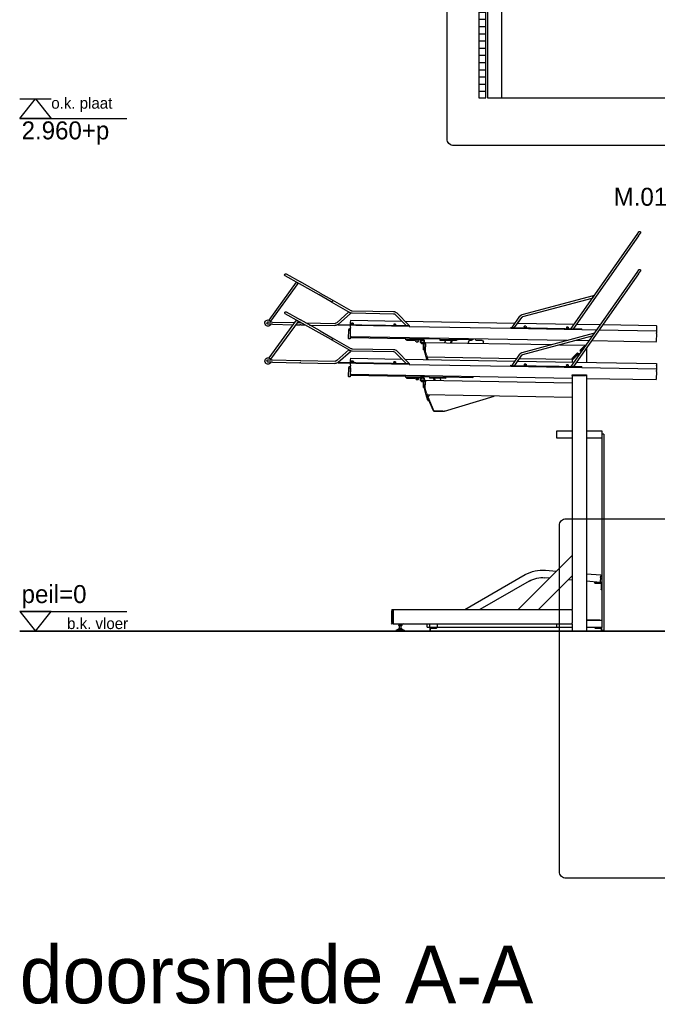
# Model space of a CAD drawing. Header units: millimetres. Extents: x -297000 to 504135, y -166520 to 252050.
# Tile 288 of 416: x 8325 to 11869, y -17676 to -12200. Entities that reach past the tile are written whole.
import ezdxf

# ---------------------------------------------------------------- set-up
doc = ezdxf.new("R2010")
doc.units = ezdxf.units.MM
doc.header["$MEASUREMENT"] = 0
doc.layers.get('Defpoints').update_dxf_attribs({"color": 6})
for name, color, linetype in [('010_T0050_T', 4, 'Continuous'), ('010_T0100_T', 4, 'Continuous'), ('010_T0200_T', 4, 'Continuous'), ('080_SYMB_DETAIL', 4, 'Continuous'), ('340_BALUS_E', 8, 'Continuous'), ('340_BALUS_G', 2, 'Continuous'), ('890_FURNI_G', 8, 'Continuous')]:
    doc.layers.add(name, color=color, linetype=linetype)
doc.styles.add('VMX 2 MEDIUM 100', font='unvr55w.TTF', dxfattribs={"height": 200})
doc.styles.add('VMX 2 MEDIUM 50', font='unvr55w.TTF', dxfattribs={"height": 100})
doc.styles.add('VMX 3 BIG 200', font='unvr55w.TTF', dxfattribs={"height": 800})

# ---------------------------------------------------------------- blocks, each defined once
blk = doc.blocks.new('FIETSPARKEER_zij')
at = {"layer": '890_FURNI_G'}
for p, q in [((-289.1, 2197.7), (-299.7, 2212.8)), ((-289.9, 2219.7), (-279.3, 2204.6)), ((-289.1, 2197.7), (71.6, 1682.5)), ((-279.3, 2204.6), (86.1, 1682.8)), ((-289.2, 1987), (-299.8, 2002.1)), ((-290, 2009), (-279.4, 1993.9)), ((-289.2, 1987), (71.5, 1471.8)), ((-279.4, 1993.9), (86, 1472.1)), ((1668.6, 1986.2), (1589.2, 1941.3)), ((1595.1, 1930.8), (1674.5, 1975.8)), ((1480.1, 1879.6), (1589.2, 1941.3)), ((1486, 1869.2), (1595.1, 1930.8)), ((1603.3, 1932.9), (1613, 1940)), ((1603.3, 1932.9), (1755.4, 1722.6)), ((1613, 1940), (1765.1, 1729.6)), ((-40.7, 1864.3), (-40.6, 1864.3)), ((-39.8, 1866.5), (-40, 1866.5)), ((356.8, 1760.3), (-39.8, 1866.5)), ((1480.1, 1879.6), (1413.9, 1842.1)), ((1419.8, 1831.7), (1486, 1869.2)), ((262.3, 1773.1), (-32, 1851.9)), ((353.7, 1748.7), (-31.8, 1851.9)), ((1413.9, 1842.1), (1308.9, 1782.7)), ((1419.8, 1831.7), (1314.8, 1772.3)), ((268.1, 1771.5), (268.1, 1771.5)), ((353.4, 1748.7), (290.9, 1765.4)), ((1054, 1769), (986, 1698.5)), ((1062.7, 1760.6), (1002.9, 1698.8)), ((1302.2, 1780.9), (1072.3, 1776.9)), ((1302.4, 1768.9), (1072.5, 1764.9)), ((1312, 1765.5), (1320, 1774.5)), ((1380.1, 1705.6), (1312, 1765.5)), ((1388.1, 1714.6), (1320, 1774.5)), ((1668.5, 1775.6), (1589.1, 1730.6)), ((1595, 1720.2), (1674.4, 1765.1)), ((-91.1, 1704), (-389.3, 1698.8)), ((-389.2, 1698.3), (-389.3, 1698.8)), ((-389.2, 1698.3), (-389.1, 1687.1)), ((54.8, 1706.6), (-76.6, 1704.3)), ((382.3, 1712.3), (69.2, 1706.8)), ((382, 1712.3), (359.6, 1744.3)), ((399.1, 1688.2), (359.8, 1744.3)), ((413.6, 1688.5), (369.7, 1751.2)), ((1009.9, 1723.2), (396.7, 1712.5)), ((1380.9, 1705.4), (986, 1698.5)), ((986, 1693.5), (1381, 1700.4)), ((986, 1698.5), (986, 1693.5)), ((1310.5, 1728.5), (1026.8, 1723.5)), ((1059.9, 1701.4), (1071.9, 1701.6)), ((1059.9, 1699.8), (1059.9, 1701.4)), ((1060.8, 1706.8), (1060.9, 1701.4)), ((1061.4, 1707.4), (1070.2, 1707.5)), ((1070.8, 1707), (1070.9, 1701.6)), ((1071.9, 1700), (1071.9, 1701.6)), ((1294.9, 1705.5), (1306.9, 1705.7)), ((1294.9, 1703.9), (1294.9, 1705.5)), ((1295.8, 1710.9), (1295.9, 1705.5)), ((1296.4, 1711.5), (1305.2, 1711.6)), ((1305.8, 1711.1), (1305.9, 1705.7)), ((1306.9, 1704.1), (1306.9, 1705.7)), ((1310.5, 1728.5), (1310.5, 1728)), ((1310.7, 1716.8), (1310.5, 1728)), ((1310.7, 1716.8), (1310.7, 1716.3)), ((1310.9, 1704.1), (1310.7, 1716.3)), ((1311, 1699.1), (1311, 1698.6)), ((1311.2, 1689.7), (1311, 1698.6)), ((1381, 1700.4), (1380.9, 1705.4)), ((1560.6, 1714.5), (1397.6, 1711.1)), ((1538.6, 1702), (1397.8, 1699.1)), ((1480, 1668.9), (1589.1, 1730.6)), ((1485.9, 1658.5), (1595, 1720.2)), ((1587.5, 1703), (1563.9, 1702.6)), ((1587.3, 1715), (1585.9, 1715)), ((1592.2, 1715.1), (1587.3, 1715)), ((1587.5, 1703), (1592.4, 1703.1)), ((1608.1, 1715.5), (1592.2, 1715.1)), ((1616.6, 1703.6), (1592.4, 1703.1)), ((1603.2, 1722.2), (1612.9, 1729.3)), ((1603.2, 1722.2), (1755.3, 1511.9)), ((1612.9, 1729.3), (1765, 1518.9)), ((1744.9, 1718.3), (1622.7, 1715.8)), ((1745.1, 1706.3), (1631.2, 1703.9)), ((1769.7, 1718.8), (1744.9, 1718.3)), ((1745.1, 1706.3), (1770, 1706.8)), ((1754.8, 1719.2), (1756.1, 1718.5)), ((1758.4, 1718.6), (1755, 1719.8)), ((1758.2, 1718.6), (1758.3, 1718.6)), ((1768.4, 1719.1), (1767.9, 1718.7)), ((-389, 1686.6), (-389.1, 1687.1)), ((-389, 1686.6), (-388.8, 1671)), ((-388.8, 1671), (-388.7, 1669.5)), ((-70.8, 1675), (-388.7, 1669.5)), ((-388.7, 1669), (-388.7, 1669.5)), ((-388.7, 1669), (-388.6, 1660)), ((-388.6, 1660), (-388.6, 1659)), ((-388.5, 1655), (-388.6, 1659)), ((-388.5, 1655), (-387.7, 1611)), ((26.2, 1676.7), (-56.3, 1675.3)), ((-40.8, 1653.6), (-40.7, 1653.6)), ((-39.9, 1655.8), (-40.1, 1655.8)), ((356.7, 1549.6), (-39.9, 1655.8)), ((406.3, 1688.4), (26.1, 1681.7)), ((26.2, 1676.7), (26.1, 1681.7)), ((421.1, 1683.6), (26.2, 1676.7)), ((112.1, 1684.8), (100.1, 1684.6)), ((100.1, 1684.6), (100.1, 1683)), ((101, 1690), (101.1, 1684.6)), ((101.6, 1690.6), (110.4, 1690.8)), ((111, 1690.2), (111.1, 1684.8)), ((112.1, 1684.8), (112.1, 1683.2)), ((347, 1688.9), (335, 1688.7)), ((335, 1688.7), (335.1, 1687.1)), ((335.9, 1694.1), (336, 1688.7)), ((336.5, 1694.7), (345.3, 1694.9)), ((345.9, 1694.3), (346, 1688.9)), ((347, 1688.9), (347.1, 1687.3)), ((406.4, 1688.4), (406.3, 1688.4)), ((421, 1688.6), (406.4, 1688.4)), ((421.1, 1683.6), (421, 1688.6)), ((986, 1693.5), (421.1, 1683.6)), ((1311, 1696.1), (1311.4, 1696.1)), ((1311.5, 1692.2), (1311.1, 1692.1)), ((1311.2, 1688.7), (1311.2, 1689.7)), ((1311.2, 1688.7), (1311.2, 1684.7)), ((1312, 1640.7), (1311.2, 1684.7)), ((1313, 1696.2), (1311.4, 1696.1)), ((1311.5, 1692.2), (1313.1, 1692.2)), ((1312.4, 1674.2), (1314.4, 1674.3)), ((1312.4, 1674.2), (1313.2, 1626.2)), ((1313, 1696.2), (1313.1, 1692.2)), ((1319.4, 1674.3), (1314.4, 1674.3)), ((1319.4, 1674.3), (1321.4, 1674.4)), ((1322.2, 1626.4), (1321.4, 1674.4)), ((1480, 1668.9), (1413.8, 1631.4)), ((1419.7, 1621), (1485.9, 1658.5)), ((-387.7, 1607), (-27.5, 1613.3)), ((-387.7, 1607), (-387.7, 1611)), ((353.3, 1538), (-32.1, 1641.3)), ((353.6, 1538), (-31.9, 1641.3)), ((-13.1, 1613.6), (66, 1615)), ((149.4, 1592.6), (7.9, 1590.1)), ((7.9, 1590.1), (7.9, 1586.3)), ((109.8, 1615.7), (1312.1, 1636.7)), ((895.1, 1605.6), (193.2, 1593.4)), ((573.1, 1603.5), (573, 1609.6)), ((579, 1615.7), (609.4, 1616.1)), ((614.1, 1618.5), (618.9, 1624.6)), ((632.2, 1624.8), (632.3, 1620.5)), ((632.3, 1619.5), (722.3, 1621.1)), ((632.3, 1619.5), (632.3, 1620.5)), ((640.5, 1616.5), (650.2, 1616.6)), ((656.3, 1610.6), (656.4, 1604.5)), ((812.3, 1622.7), (722.3, 1621.1)), ((722.4, 1615.1), (722.3, 1621.1)), ((722.4, 1615.1), (812.4, 1616.7)), ((751.1, 1615.6), (745.6, 1613.2)), ((750.1, 1603.1), (745.6, 1613.2)), ((751.1, 1615.6), (756.6, 1603.2)), ((783.7, 1616.2), (789.2, 1603.8)), ((812.3, 1622.7), (923.2, 1624.6)), ((812.4, 1616.7), (812.3, 1622.7)), ((895.1, 1603.6), (895.1, 1605.6)), ((895.1, 1603.6), (899.1, 1603.7)), ((895.1, 1603.6), (895.1, 1602.9)), ((895.2, 1597.6), (895.1, 1602.9)), ((895.2, 1597.6), (895.8, 1560.6)), ((899.2, 1599.7), (899.1, 1603.7)), ((899.2, 1599.7), (902.6, 1603.3)), ((899.2, 1599.7), (905.2, 1599.8)), ((905.2, 1599.8), (899.2, 1599.7)), ((899.2, 1599.7), (899.8, 1564.7)), ((905.8, 1564.8), (905.2, 1599.8)), ((905.2, 1596.8), (905.2, 1599.8)), ((907.7, 1599.4), (905.2, 1596.8)), ((905.7, 1612.8), (905.6, 1612.8)), ((905.8, 1608.8), (905.7, 1608.8)), ((919.3, 1613), (919.1, 1613)), ((919.3, 1609), (919.2, 1609)), ((919.8, 1621.1), (923.2, 1624.6)), ((1003.2, 1626), (923.2, 1624.6)), ((923.2, 1624.6), (923.3, 1618.6)), ((923.2, 1624.6), (923.3, 1618.6)), ((923.3, 1618.6), (926.3, 1618.7)), ((923.3, 1618.6), (926.3, 1618.7)), ((926.3, 1618.7), (923.9, 1616.1)), ((926.3, 1618.7), (1003.3, 1620)), ((932.9, 1617.2), (932.8, 1618.8)), ((932.9, 1617.2), (948.9, 1617.5)), ((934.5, 1610), (934.4, 1617.2)), ((946.7, 1609.4), (935.3, 1609.2)), ((947.5, 1610.2), (947.4, 1617.4)), ((948.9, 1617.5), (948.8, 1619.1)), ((953.9, 1617.2), (951.8, 1619.1)), ((953.8, 1619.2), (953.9, 1615.2)), ((953.8, 1619.2), (953.9, 1617.2)), ((953.9, 1615.2), (997.9, 1615.9)), ((997.9, 1615.9), (997.8, 1619.9)), ((997.9, 1617.9), (997.8, 1619.9)), ((999.8, 1620), (997.9, 1617.9)), ((1003.2, 1626), (1312.2, 1631.4)), ((1003.3, 1620), (1003.2, 1626)), ((1413.8, 1631.4), (1308.8, 1572)), ((1312, 1640.7), (1312.1, 1636.7)), ((1312.2, 1632.4), (1312.1, 1636.7)), ((1312.2, 1632.4), (1312.2, 1631.4)), ((1419.7, 1621), (1314.7, 1561.6)), ((1315.3, 1624.3), (1320.3, 1624.4)), ((0, 1574), (0, 1494.9)), ((7.9, 1586.1), (6.2, 1586.1)), ((8, 1583.5), (7.9, 1586.3)), ((32.9, 1557.7), (10.8, 1579.4)), ((11.2, 1579), (32.7, 1557.8)), ((13.7, 1582.2), (36.3, 1560)), ((30.5, 1554.4), (23.8, 1561)), ((72, 1513.6), (43.8, 1541.2)), ((72.1, 1519.2), (47.2, 1543.7)), ((47.2, 1543.5), (72, 1519.2)), ((49.4, 1547.2), (77.7, 1519.3)), ((381.9, 1501.6), (359.5, 1533.6)), ((399, 1477.5), (359.7, 1533.6)), ((413.5, 1477.8), (369.6, 1540.5)), ((888.6, 1533.5), (887.2, 1528.2)), ((888.6, 1533.5), (895.8, 1560.6)), ((890.5, 1525.3), (899.6, 1559.3)), ((899.8, 1564.7), (905.8, 1564.8)), ((899.8, 1561.5), (899.8, 1564.7)), ((1053.9, 1558.3), (985.9, 1487.8)), ((1062.6, 1549.9), (1002.8, 1488.1)), ((1302.1, 1570.2), (1072.2, 1566.2)), ((1302.3, 1558.2), (1072.4, 1554.2)), ((1312, 1554.8), (1319.9, 1563.8)), ((1380, 1494.9), (1312, 1554.8)), ((1388, 1503.9), (1319.9, 1563.8)), ((54.7, 1495.9), (-389.3, 1488.1)), ((-389.3, 1487.6), (-389.3, 1488.1)), ((-389.3, 1487.6), (-389.1, 1476.4)), ((382.2, 1501.6), (69.2, 1496.1)), ((72.6, 1518.6), (79, 1512.4)), ((80, 1511.4), (79, 1512.4)), ((371.5, 1516.5), (80, 1511.4)), ((80, 1511.4), (80, 1496.3)), ((100.9, 1479.3), (101, 1473.9)), ((101.5, 1479.9), (110.3, 1480.1)), ((110.9, 1479.5), (111, 1474.1)), ((335.8, 1483.4), (335.9, 1478)), ((336.4, 1484), (345.2, 1484.2)), ((345.8, 1483.6), (345.9, 1478.2)), ((886.5, 1525.5), (386.2, 1516.7)), ((1009.8, 1512.6), (396.7, 1501.8)), ((986, 1482.8), (421, 1472.9)), ((873.4, 1524.4), (873.4, 1524.4)), ((886.4, 1525.5), (882.3, 1510.3)), ((886.7, 1526.3), (886.5, 1525.5)), ((886.5, 1510.4), (890.5, 1525.3)), ((887.1, 1528.2), (886.6, 1526.3)), ((890.5, 1525.3), (886.6, 1526.3)), ((1380.8, 1494.7), (985.9, 1487.8)), ((985.9, 1487.8), (986, 1482.8)), ((986, 1482.8), (1380.9, 1489.7)), ((1310.4, 1517.8), (1026.8, 1512.8)), ((1059.8, 1490.7), (1071.8, 1490.9)), ((1059.9, 1489.1), (1059.8, 1490.7)), ((1060.7, 1496.1), (1060.8, 1490.7)), ((1061.3, 1496.7), (1070.1, 1496.8)), ((1070.7, 1496.3), (1070.8, 1490.9)), ((1071.9, 1489.3), (1071.8, 1490.9)), ((1294.8, 1494.8), (1306.8, 1495)), ((1294.8, 1493.2), (1294.8, 1494.8)), ((1295.7, 1500.2), (1295.8, 1494.8)), ((1296.3, 1500.8), (1305.1, 1500.9)), ((1305.7, 1500.4), (1305.8, 1495)), ((1306.8, 1493.4), (1306.8, 1495)), ((1310.4, 1517.8), (1310.4, 1517.3)), ((1310.6, 1506.1), (1310.4, 1517.3)), ((1310.6, 1506.1), (1310.6, 1505.6)), ((1310.8, 1493.4), (1310.6, 1505.6)), ((1310.9, 1488.4), (1310.9, 1487.9)), ((1311.1, 1479), (1310.9, 1487.9)), ((1311, 1485.4), (1311.4, 1485.5)), ((1311.4, 1481.5), (1311, 1481.5)), ((1311.1, 1478), (1311.1, 1479)), ((1313, 1485.5), (1311.4, 1485.5)), ((1311.4, 1481.5), (1313, 1481.5)), ((1313, 1485.5), (1313, 1481.5)), ((1380.9, 1489.7), (1380.8, 1494.7)), ((1587.2, 1504.3), (1397.5, 1500.4)), ((1587.5, 1492.3), (1397.7, 1488.4)), ((1592.1, 1504.4), (1587.2, 1504.3)), ((1587.5, 1492.3), (1592.3, 1492.4)), ((1744.8, 1507.6), (1592.1, 1504.4)), ((1745, 1495.6), (1592.3, 1492.4)), ((1769.6, 1508.1), (1744.8, 1507.6)), ((1745, 1495.6), (1769.9, 1496.1)), ((1754.7, 1508.5), (1756, 1507.8)), ((1758.3, 1507.9), (1755, 1509.1)), ((1758.2, 1507.9), (1758.2, 1507.9)), ((1768.3, 1508.4), (1767.8, 1508.1)), ((-389.1, 1475.9), (-389.1, 1476.4)), ((-389.1, 1475.9), (-388.9, 1460.3)), ((-388.9, 1460.3), (-388.8, 1458.8)), ((26.1, 1466), (-388.8, 1458.8)), ((-388.8, 1458.3), (-388.8, 1458.8)), ((-388.8, 1458.3), (-388.7, 1449.3)), ((-388.7, 1449.3), (-388.6, 1448.3)), ((-388.6, 1444.3), (-388.6, 1448.3)), ((-388.6, 1444.3), (-387.8, 1400.3)), ((0, 1425), (0, 1422)), ((3, 1425), (0, 1425)), ((77, 1425), (3, 1425)), ((3, 1422), (3, 1425)), ((406.2, 1477.7), (26, 1471)), ((26.1, 1466), (26, 1471)), ((421, 1472.9), (26.1, 1466)), ((77, 1422), (77, 1425)), ((80, 1425), (77, 1425)), ((80, 1404.5), (1312, 1426)), ((80, 1422), (80, 1425)), ((112, 1474.1), (100, 1473.9)), ((100, 1473.9), (100, 1472.3)), ((112, 1474.1), (112, 1472.5)), ((346.9, 1478.2), (334.9, 1478)), ((334.9, 1478), (335, 1476.4)), ((346.9, 1478.2), (347, 1476.6)), ((406.4, 1477.7), (406.2, 1477.7)), ((421, 1477.9), (406.4, 1477.7)), ((421, 1472.9), (421, 1477.9)), ((1311.1, 1478), (1311.2, 1474)), ((1311.9, 1430), (1311.2, 1474)), ((1311.9, 1430), (1312, 1426)), ((1312.1, 1421.7), (1312, 1426)), ((1312.3, 1463.5), (1314.3, 1463.6)), ((1312.3, 1463.5), (1313.2, 1415.6)), ((1319.3, 1463.6), (1314.3, 1463.6)), ((1319.3, 1463.6), (1321.3, 1463.7)), ((1322.2, 1415.7), (1321.3, 1463.7)), ((-387.7, 1396.3), (-387.8, 1400.3)), ((-387.7, 1396.3), (0, 1403.1)), ((0, 1422), (5, 1422)), ((0, 1422), (0, 0)), ((75, 1422), (5, 1422)), ((75, 1422), (80, 1422)), ((80, 1422), (80, 120)), ((895, 1394.9), (80, 1380.7)), ((632.1, 1414.1), (632.2, 1409.8)), ((632.2, 1408.8), (782.2, 1411.5)), ((632.2, 1408.8), (632.2, 1409.8)), ((872.2, 1413), (782.2, 1411.5)), ((782.3, 1405.5), (782.2, 1411.5)), ((782.3, 1405.5), (872.3, 1407)), ((810.3, 1393.5), (812.1, 1406)), ((840.7, 1394), (842.5, 1406.5)), ((848.4, 1405.7), (842.5, 1406.5)), ((846.8, 1394.1), (848.4, 1405.7)), ((872.2, 1413), (923.2, 1413.9)), ((872.2, 1413), (872.3, 1407)), ((895, 1394.9), (895, 1392.9)), ((895, 1392.9), (899, 1393)), ((895, 1392.9), (895, 1392.2)), ((895, 1392.2), (895.1, 1386.9)), ((895.8, 1349.9), (895.1, 1386.9)), ((899.1, 1389), (899, 1393)), ((899.1, 1389), (902.5, 1392.6)), ((899.1, 1389), (905.1, 1389.1)), ((905.1, 1389.1), (899.1, 1389)), ((899.1, 1389), (899.7, 1354)), ((905.7, 1354.1), (905.1, 1389.1)), ((905.1, 1386.1), (905.1, 1389.1)), ((907.6, 1388.7), (905.1, 1386.1)), ((905.6, 1402.1), (905.5, 1402.1)), ((905.7, 1398.1), (905.6, 1398.1)), ((919.2, 1402.4), (919.1, 1402.4)), ((919.2, 1398.4), (919.1, 1398.4)), ((919.7, 1410.4), (923.2, 1413.9)), ((1003.1, 1415.3), (923.2, 1413.9)), ((923.2, 1413.9), (923.3, 1407.9)), ((923.2, 1413.9), (923.3, 1407.9)), ((923.3, 1407.9), (926.3, 1408)), ((923.3, 1407.9), (926.3, 1408)), ((926.3, 1408), (923.8, 1405.4)), ((926.3, 1408), (1003.2, 1409.3)), ((932.8, 1408.1), (932.8, 1406.5)), ((948.8, 1406.8), (932.8, 1406.5)), ((934.4, 1399.3), (934.3, 1406.5)), ((946.6, 1398.7), (935.2, 1398.5)), ((947.4, 1399.5), (947.3, 1406.7)), ((948.8, 1408.4), (948.8, 1406.8)), ((953.8, 1406.5), (951.8, 1408.4)), ((953.8, 1408.5), (953.8, 1404.5)), ((953.8, 1408.5), (953.8, 1406.5)), ((953.8, 1404.5), (997.8, 1405.2)), ((997.8, 1405.2), (997.7, 1409.2)), ((997.8, 1407.2), (997.7, 1409.2)), ((999.7, 1409.3), (997.8, 1407.2)), ((1003.1, 1415.3), (1312.1, 1420.7)), ((1003.2, 1409.3), (1003.1, 1415.3)), ((1312.1, 1421.7), (1312.1, 1420.7)), ((1315.2, 1413.6), (1320.2, 1413.7)), ((886.4, 1314.8), (80, 1300.7)), ((886.3, 1314.8), (877.7, 1282.8)), ((881.6, 1281.8), (890.4, 1314.6)), ((886.6, 1315.6), (886.4, 1314.8)), ((887, 1317.5), (886.5, 1315.6)), ((890.4, 1314.6), (886.5, 1315.6)), ((888.5, 1322.8), (887.1, 1317.5)), ((888.5, 1322.8), (895.8, 1349.9)), ((890.4, 1314.6), (899.5, 1348.6)), ((899.7, 1354), (905.7, 1354.1)), ((899.7, 1350.8), (899.7, 1354)), ((788.9, 1222.3), (512.9, 1306.7)), ((798.9, 1312.2), (799.1, 1313.2)), ((829.4, 1313.8), (829.3, 1312.8)), ((881.3, 1301.9), (848.7, 1223.1)), ((850.1, 1224.6), (882.6, 1301.2)), ((873.3, 1313.7), (873.3, 1313.7)), ((873.3, 1313.7), (881.3, 1301.9)), ((879.3, 1288.9), (877.6, 1289.4)), ((881.6, 1281.8), (877.7, 1282.8)), ((880.9, 1294.7), (880, 1294.9)), ((881.3, 1301.7), (882.6, 1301.2)), ((886, 1298), (882.1, 1283.5)), ((883.4, 1288.1), (883.3, 1288.1)), ((884.8, 1293.4), (884.7, 1293.4)), ((790, 1222), (788.9, 1222.3)), ((790, 1222), (790.2, 1222.6)), ((790.9, 1222.3), (790.9, 1221.8)), ((791.4, 1221.8), (790.9, 1221.8)), ((798.1, 1222), (847.4, 1222.8)), ((848.7, 1223.1), (799.6, 1222.1)), ((-85, 1113), (-85, 1073)), ((0, 1113), (-85, 1113)), ((165, 1113), (80, 1113)), ((165, 1073), (165, 1113)), ((-97, 1095), (-85, 1095)), ((-97, 1095), (-97, 5)), ((-85, 1073), (0, 1073)), ((-85, 1070), (-85, 1073)), ((-85, 1070), (-85, 60)), ((80, 1073), (165, 1073)), ((380.5, 120), (80, 420.5)), ((227.4, 338.8), (167, 333.5)), ((0, 318.9), (-79.1, 311.9)), ((-79.1, 311.9), (-78.2, 301.6)), ((-77.9, 298.6), (-78.2, 301.6)), ((-77.9, 298.6), (-75.7, 273.1)), ((-75.4, 270.1), (0, 276.7)), ((267.4, 120), (80, 307.4)), ((80, 283.7), (101.8, 285.6)), ((205.8, 294.7), (231.1, 296.9)), ((319.2, 277.4), (591.8, 120)), ((675.8, 120), (340.2, 313.8)), ((-85, 270), (-45, 270)), ((-84, 230), (-85, 230)), ((-81, 260), (-81, 233)), ((-75.4, 270.1), (-75.7, 273.1)), ((-48, 266), (-75, 266)), ((-64.5, 271.1), (-64.4, 270)), ((-56.5, 271.8), (-56.3, 270)), ((-45, 270), (-45, 269)), ((1075, 120), (80, 120)), ((80, 115), (80, 120)), ((80, 115), (80, 45)), ((1075, 120), (1075, 115)), ((1079, 120), (1075, 120)), ((1075, 45), (1075, 115)), ((1075, 112), (1075, 48)), ((1081, 118), (1081, 112)), ((1081, 48), (1081, 112)), ((-85, 60), (-85, 20)), ((0, 60), (-85, 60)), ((-75, 62), (-75, 60)), ((0, 62), (-75, 62)), ((-85, 5), (-97, 5)), ((-85, 20), (0, 20)), ((-85, 0), (-85, 20)), ((-81, 12.5), (-81, 3.5)), ((-48.5, 16), (-77.5, 16)), ((-45, 20), (-45, 19.5)), ((5, 0), (0, 0)), ((5, 0), (75, 0)), ((80, 0), (75, 0)), ((80, 40), (80, 45)), ((80, 40), (80, 0)), ((1075, 40), (80, 40)), ((80, 20), (165, 20)), ((165, 20), (165, 40)), ((165, 20), (830, 20)), ((830, 40), (830, 20)), ((830, 20), (870, 20)), ((830, 19.5), (830, 20)), ((862.5, 16), (833.5, 16)), ((866, 3.5), (866, 12.5)), ((870, 0), (869.5, 0)), ((870, 20), (870, 40)), ((870, 20), (885, 20)), ((870, 20), (870, 0)), ((885, 23), (885, 40)), ((885, 23), (885, 20)), ((1024.5, 10), (1011, 4)), ((1011, 4), (1059, 4)), ((1011, 4), (1011, 1)), ((1058, 0), (1012, 0)), ((1024.5, 10), (1045.5, 10)), ((1025, 40), (1025, 38)), ((1045, 38), (1025, 38)), ((1027.4, 38), (1026.5, 37.5)), ((1026.5, 36.8), (1026.5, 37.5)), ((1026.5, 36.8), (1026.5, 31.2)), ((1026.5, 30.5), (1026.5, 31.2)), ((1027.4, 30), (1026.5, 30.5)), ((1035, 13.5), (1026.5, 13.5)), ((1026.5, 10), (1026.5, 13.5)), ((1027.4, 30), (1042.6, 30)), ((1030, 13.5), (1030, 30)), ((1035, 36.8), (1035, 31.2)), ((1035, 10), (1035, 13.5)), ((1043.5, 13.5), (1035, 13.5)), ((1040, 13.5), (1040, 30)), ((1042.6, 38), (1043.5, 37.5)), ((1042.6, 30), (1043.5, 30.5)), ((1043.5, 37.5), (1043.5, 36.8)), ((1043.5, 36.8), (1043.5, 31.2)), ((1043.5, 31.2), (1043.5, 30.5)), ((1043.5, 10), (1043.5, 13.5)), ((1045, 40), (1045, 38)), ((1045.5, 10), (1059, 4)), ((1059, 4), (1059, 1)), ((1075, 45), (1075, 40)), ((1075, 40), (1079, 40)), ((1081, 48), (1081, 42)), ((-84.5, 0), (-85, 0))]:
    blk.add_line(p, q, dxfattribs=at)
at = {"layer": '890_FURNI_G', "flags": 128}
for points in [[(-289.9, 2219.7), (-290.2, 2220.2), (-290.7, 2220.6), (-291.1, 2221), (-291.6, 2221.3), (-292.1, 2221.6), (-292.6, 2221.9), (-293.2, 2222.1), (-293.8, 2222.2), (-294.3, 2222.3), (-294.9, 2222.3), (-295.5, 2222.2), (-296.1, 2222.1), (-296.7, 2222), (-297.2, 2221.8), (-297.7, 2221.5), (-298.2, 2221.2), (-298.7, 2220.8), (-299.1, 2220.4), (-299.5, 2220), (-299.9, 2219.5), (-300.2, 2219), (-300.4, 2218.4), (-300.6, 2217.9), (-300.7, 2217.3), (-300.8, 2216.7), (-300.8, 2216.1), (-300.8, 2215.6), (-300.7, 2215), (-300.5, 2214.4), (-300.3, 2213.9), (-300, 2213.3), (-299.7, 2212.8)], [(-290, 2009), (-290.3, 2009.5), (-290.7, 2009.9), (-291.2, 2010.3), (-291.7, 2010.6), (-292.2, 2010.9), (-292.7, 2011.2), (-293.3, 2011.4), (-293.8, 2011.5), (-294.4, 2011.6), (-295, 2011.6), (-295.6, 2011.5), (-296.2, 2011.4), (-296.8, 2011.3), (-297.3, 2011.1), (-297.8, 2010.8), (-298.3, 2010.5), (-298.8, 2010.1), (-299.2, 2009.7), (-299.6, 2009.3), (-299.9, 2008.8), (-300.2, 2008.3), (-300.5, 2007.8), (-300.7, 2007.2), (-300.8, 2006.6), (-300.9, 2006), (-300.9, 2005.4), (-300.8, 2004.9), (-300.7, 2004.3), (-300.6, 2003.7), (-300.4, 2003.2), (-300.1, 2002.6), (-299.8, 2002.1)], [(369.7, 1751.2), (369.1, 1752), (368.4, 1752.8), (367.8, 1753.6), (367.1, 1754.3), (366.4, 1755), (365.6, 1755.7), (364.8, 1756.3), (364, 1756.9), (363.2, 1757.4), (362.3, 1758), (361.4, 1758.4), (360.5, 1758.9), (359.6, 1759.3), (358.7, 1759.6), (357.7, 1760), (356.8, 1760.3)], [(1308.9, 1782.7), (1308.1, 1782.3), (1307.3, 1782), (1306.5, 1781.7), (1305.7, 1781.4), (1304.8, 1781.2), (1304, 1781.1), (1303.1, 1781), (1302.2, 1780.9)], [(1314.8, 1772.3), (1314.1, 1771.9), (1313.4, 1771.5), (1312.7, 1771.2), (1311.9, 1770.9), (1311.2, 1770.6), (1310.4, 1770.3), (1309.6, 1770.1), (1308.8, 1769.8), (1308.1, 1769.6), (1307.3, 1769.5), (1306.5, 1769.3), (1305.7, 1769.2), (1304.9, 1769.1), (1304, 1769), (1303.2, 1768.9), (1302.4, 1768.9)], [(359.6, 1744.3), (359.3, 1744.7), (359, 1745.1), (358.7, 1745.5), (358.4, 1745.8), (358, 1746.1), (357.7, 1746.5), (357.3, 1746.8), (356.9, 1747), (356.5, 1747.3), (356.1, 1747.6), (355.7, 1747.8), (355.2, 1748), (354.8, 1748.2), (354.3, 1748.4), (353.9, 1748.5), (353.4, 1748.7)], [(359.8, 1744.3), (359.5, 1744.7), (359.2, 1745.1), (358.9, 1745.5), (358.6, 1745.8), (358.2, 1746.1), (357.9, 1746.5), (357.5, 1746.8), (357.1, 1747), (356.7, 1747.3), (356.3, 1747.6), (355.9, 1747.8), (355.5, 1748), (355, 1748.2), (354.6, 1748.4), (354.1, 1748.5), (353.7, 1748.7)], [(359.5, 1533.6), (359.2, 1534), (358.9, 1534.4), (358.6, 1534.8), (358.3, 1535.1), (357.9, 1535.4), (357.6, 1535.8), (357.2, 1536.1), (356.8, 1536.3), (356.4, 1536.6), (356, 1536.9), (355.6, 1537.1), (355.1, 1537.3), (354.7, 1537.5), (354.3, 1537.7), (353.8, 1537.8), (353.3, 1538)], [(359.7, 1533.6), (359.5, 1534), (359.2, 1534.4), (358.8, 1534.8), (358.5, 1535.1), (358.2, 1535.5), (357.8, 1535.8), (357.4, 1536.1), (357, 1536.4), (356.6, 1536.6), (356.2, 1536.9), (355.8, 1537.1), (355.4, 1537.3), (354.9, 1537.5), (354.5, 1537.7), (354, 1537.8), (353.6, 1538)], [(369.6, 1540.5), (369, 1541.3), (368.3, 1542.1), (367.7, 1542.9), (367, 1543.6), (366.3, 1544.3), (365.5, 1545), (364.7, 1545.6), (363.9, 1546.2), (363.1, 1546.7), (362.2, 1547.3), (361.3, 1547.7), (360.4, 1548.2), (359.5, 1548.6), (358.6, 1549), (357.6, 1549.3), (356.7, 1549.6)], [(1308.8, 1572), (1308.1, 1571.6), (1307.3, 1571.3), (1306.4, 1571), (1305.6, 1570.7), (1304.7, 1570.5), (1303.9, 1570.4), (1303, 1570.3), (1302.1, 1570.2)], [(1314.7, 1561.6), (1314, 1561.2), (1313.3, 1560.8), (1312.6, 1560.5), (1311.8, 1560.2), (1311.1, 1559.9), (1310.3, 1559.6), (1309.5, 1559.4), (1308.8, 1559.1), (1308, 1558.9), (1307.2, 1558.8), (1306.4, 1558.6), (1305.6, 1558.5), (1304.8, 1558.4), (1304, 1558.3), (1303.1, 1558.2), (1302.3, 1558.2)], [(788.9, 1222.3), (788.9, 1222.3), (788.9, 1222.3), (788.9, 1222.3), (789, 1222.4), (789.1, 1222.4), (789.2, 1222.4), (789.3, 1222.5), (789.4, 1222.5), (789.5, 1222.6), (789.7, 1222.6), (789.9, 1222.6), (790, 1222.6), (790.2, 1222.6), (790.3, 1222.6), (790.5, 1222.5), (790.6, 1222.5), (790.8, 1222.4), (790.9, 1222.3), (791, 1222.2), (791.2, 1222.2), (791.3, 1222.1), (791.3, 1222), (791.4, 1221.9), (791.5, 1221.7)], [(790.9, 1221.8), (790.8, 1221.8), (790.8, 1221.8), (790.8, 1221.8), (790.7, 1221.8), (790.7, 1221.8), (790.6, 1221.8), (790.6, 1221.8), (790.6, 1221.8), (790.5, 1221.8), (790.5, 1221.8), (790.5, 1221.9), (790.4, 1221.9), (790.4, 1221.9), (790.4, 1221.9), (790.3, 1221.9), (790.3, 1221.9), (790.2, 1221.9), (790.2, 1221.9), (790.2, 1221.9), (790.1, 1221.9), (790.1, 1221.9), (790.1, 1221.9), (790, 1221.9), (790, 1222)], [(791.5, 1221.7), (791.8, 1221.7), (792.2, 1221.7), (792.5, 1221.7), (792.8, 1221.6), (793.1, 1221.6), (793.5, 1221.6), (793.8, 1221.6), (794.1, 1221.6), (794.5, 1221.6), (794.8, 1221.7), (795.1, 1221.7), (795.5, 1221.7), (795.8, 1221.7), (796.2, 1221.7), (796.5, 1221.8), (796.9, 1221.8), (797.2, 1221.8), (797.5, 1221.9), (797.9, 1221.9), (798.2, 1222), (798.6, 1222), (798.9, 1222.1), (799.3, 1222.1), (799.6, 1222.1)], [(842.6, 15.9), (842.6, 15.9), (842.6, 15.9), (842.6, 15.9), (842.6, 15.9), (842.6, 15.9), (842.6, 15.9), (842.6, 16), (842.6, 16), (842.6, 16), (842.6, 16), (842.6, 16), (842.6, 16), (842.6, 16), (842.6, 16), (842.6, 16), (842.6, 16), (842.6, 16), (842.6, 16), (842.6, 16), (842.6, 16), (842.6, 16), (842.6, 16), (842.6, 16), (842.7, 16)], [(842.7, 16), (842.7, 16), (842.7, 16), (842.7, 16), (842.7, 16), (842.7, 16), (842.7, 16), (842.7, 16), (842.7, 16), (842.7, 16), (842.6, 16), (842.6, 16), (842.6, 16), (842.6, 16), (842.6, 16), (842.6, 16), (842.6, 16), (842.6, 16), (842.6, 15.9), (842.6, 15.9), (842.6, 15.9), (842.6, 15.9), (842.6, 15.9), (842.6, 15.9), (842.6, 15.9)], [(843, 16), (843, 16), (843, 16), (843, 16), (843, 16), (843, 16), (843, 16), (843, 16), (843, 16), (843, 16), (843, 16), (843, 16), (843, 16), (843, 16), (843, 16), (843, 16), (843, 16), (843, 16), (843, 15.9), (843, 15.9), (843, 15.9), (843, 15.9), (843, 15.9), (843, 15.9), (843, 15.9)], [(844.2, 15.9), (844.2, 15.9), (844.2, 15.9), (844.2, 15.9), (844.2, 15.9), (844.2, 15.9), (844.2, 15.9), (844.2, 16), (844.2, 16), (844.2, 16), (844.2, 16), (844.2, 16), (844.2, 16), (844.1, 16), (844.1, 16), (844.1, 16), (844.1, 16), (844.1, 16), (844.1, 16), (844.1, 16), (844.1, 16), (844.1, 16), (844.1, 16), (844.1, 16), (844.1, 16)], [(844.4, 16), (844.4, 16), (844.4, 16), (844.4, 16), (844.4, 16), (844.4, 16), (844.3, 16), (844.3, 16), (844.3, 16), (844.3, 16), (844.3, 16), (844.3, 16), (844.3, 16), (844.3, 16), (844.3, 16), (844.3, 16), (844.3, 16), (844.2, 16), (844.2, 15.9), (844.2, 15.9), (844.2, 15.9), (844.2, 15.9), (844.2, 15.9), (844.2, 15.9), (844.2, 15.9)], [(851.2, 15.9), (851.2, 15.9), (851.2, 15.9), (851.2, 15.9), (851.1, 15.9), (851.1, 15.9), (851.1, 15.9), (851.1, 16), (851.1, 16), (851.1, 16), (851.1, 16), (851.1, 16), (851.1, 16), (851.1, 16), (851, 16), (851, 16), (851, 16), (851, 16), (851, 16), (851, 16), (851, 16), (851, 16), (851, 16), (851, 16), (850.9, 16)], [(851.4, 16), (851.4, 16), (851.4, 16), (851.4, 16), (851.3, 16), (851.3, 16), (851.3, 16), (851.3, 16), (851.3, 16), (851.3, 16), (851.3, 16), (851.3, 16), (851.3, 16), (851.3, 16), (851.3, 16), (851.3, 16), (851.2, 16), (851.2, 16), (851.2, 15.9), (851.2, 15.9), (851.2, 15.9), (851.2, 15.9), (851.2, 15.9), (851.2, 15.9), (851.2, 15.9)], [(857, 15.9), (857, 15.9), (857, 15.9), (857, 15.9), (857, 15.9), (857, 15.9), (857, 15.9), (857, 16), (856.9, 16), (856.9, 16), (856.9, 16), (856.9, 16), (856.9, 16), (856.9, 16), (856.9, 16), (856.9, 16), (856.9, 16), (856.9, 16), (856.9, 16), (856.9, 16), (856.8, 16), (856.8, 16), (856.8, 16), (856.8, 16), (856.8, 16)], [(857, 16), (857, 16), (857, 16), (857, 16), (857, 16), (857, 16), (857, 16), (857, 16), (857, 16), (857, 16), (857, 16), (857, 16), (857, 16), (857, 16), (857, 16), (857, 16), (857, 16), (857, 16), (857, 15.9), (857, 15.9), (857, 15.9), (857, 15.9), (857, 15.9), (857, 15.9), (857, 15.9)], [(857.4, 15.9), (857.4, 15.9), (857.4, 15.9), (857.4, 15.9), (857.4, 15.9), (857.4, 15.9), (857.4, 15.9), (857.4, 16), (857.4, 16), (857.4, 16), (857.4, 16), (857.4, 16), (857.4, 16), (857.4, 16), (857.4, 16), (857.4, 16), (857.4, 16), (857.4, 16), (857.4, 16), (857.4, 16), (857.4, 16), (857.4, 16), (857.4, 16), (857.4, 16), (857.3, 16)], [(1035, 36.8), (1034.6, 36.9), (1034.2, 37), (1033.8, 37.1), (1033.5, 37.2), (1033.1, 37.3), (1032.8, 37.3), (1032.4, 37.4), (1032.1, 37.4), (1031.7, 37.5), (1031.4, 37.5), (1031.1, 37.5), (1030.7, 37.5), (1030.4, 37.5), (1030.1, 37.5), (1029.8, 37.5), (1029.4, 37.4), (1029.1, 37.4), (1028.7, 37.3), (1028.4, 37.3), (1028, 37.2), (1027.7, 37.1), (1027.3, 37), (1026.9, 36.9), (1026.5, 36.8)], [(1026.5, 31.2), (1026.9, 31.1), (1027.3, 31), (1027.7, 30.9), (1028, 30.8), (1028.4, 30.7), (1028.7, 30.7), (1029.1, 30.6), (1029.4, 30.6), (1029.8, 30.5), (1030.1, 30.5), (1030.4, 30.5), (1030.7, 30.5), (1031.1, 30.5), (1031.4, 30.5), (1031.7, 30.5), (1032.1, 30.6), (1032.4, 30.6), (1032.8, 30.7), (1033.1, 30.7), (1033.5, 30.8), (1033.8, 30.9), (1034.2, 31), (1034.6, 31.1), (1035, 31.2)], [(1043.5, 36.8), (1043.1, 36.9), (1042.7, 37), (1042.3, 37.1), (1042, 37.2), (1041.6, 37.3), (1041.3, 37.3), (1040.9, 37.4), (1040.6, 37.4), (1040.2, 37.5), (1039.9, 37.5), (1039.6, 37.5), (1039.3, 37.5), (1038.9, 37.5), (1038.6, 37.5), (1038.3, 37.5), (1037.9, 37.4), (1037.6, 37.4), (1037.2, 37.3), (1036.9, 37.3), (1036.5, 37.2), (1036.2, 37.1), (1035.8, 37), (1035.4, 36.9), (1035, 36.8)], [(1035, 31.2), (1035.4, 31.1), (1035.8, 31), (1036.2, 30.9), (1036.5, 30.8), (1036.9, 30.7), (1037.2, 30.7), (1037.6, 30.6), (1037.9, 30.6), (1038.3, 30.5), (1038.6, 30.5), (1038.9, 30.5), (1039.3, 30.5), (1039.6, 30.5), (1039.9, 30.5), (1040.2, 30.5), (1040.6, 30.6), (1040.9, 30.6), (1041.3, 30.7), (1041.6, 30.7), (1042, 30.8), (1042.3, 30.9), (1042.7, 31), (1043.1, 31.1), (1043.5, 31.2)]]:
    blk.add_lwpolyline(points, dxfattribs=at)
at = {"layer": '890_FURNI_G'}
for centre, radius in [((912.5, 1610.9), 12.5), ((912.5, 1610.9), 7.1), ((912.5, 1610.9), 7), ((912.5, 1610.9), 6.5), ((912.4, 1400.2), 12.5), ((912.4, 1400.2), 7.1), ((912.4, 1400.2), 7), ((912.4, 1400.2), 6.5)]:
    blk.add_circle(centre, radius, dxfattribs=at)
for centre, radius, start, end in [((1671.6, 1981), 6, 299.5, 119.5), ((1072.7, 1750.9), 26, 91, 136), ((1072.7, 1750.9), 14, 91, 136), ((1671.5, 1770.3), 6, 299.5, 119.5), ((1061.4, 1706.8), 0.6, 91, 181), ((1070.2, 1706.9), 0.6, 1, 91), ((1296.4, 1710.9), 0.6, 91, 181), ((1305.2, 1711), 0.6, 1, 91), ((1397.3, 1725.1), 26, 228.6774, 229.536), ((1397.3, 1725.1), 26, 230.9121, 271.1774), ((1397.3, 1725.1), 14, 228.6774, 271.1774), ((1245.3, 1806.1), 310.2, 340.2529, 340.3929), ((1769.9, 1712.8), 17.5, 160.4687, 161.1264), ((1754.3, 1718.3), 1, 61.994, 160.4687), ((1769.9, 1712.8), 17.5, 201.2284, 151.2673), ((1755.4, 1720.7), 1, 151.2673, 249.7419), ((1769.9, 1712.8), 6.5, 248.5575, 113.7973), ((1769.9, 1712.8), 6, 271.1774, 91.1774), ((101.6, 1690), 0.6, 91, 181), ((110.4, 1690.2), 0.6, 1, 91), ((336.5, 1694.1), 0.6, 91, 181), ((345.3, 1694.3), 0.6, 1, 91), ((1310.9, 1674.2), 10.5, 1, 88.1401), ((1310.9, 1674.2), 1.5, 1, 70.5578), ((8, 1582.1), 8, 91, 119.4892), ((579.1, 1609.7), 6.09, 90.7006, 180.7006), ((579.2, 1603.6), 6.09, 180.7006, 215.6), ((609.3, 1622.2), 6.09, 270.7006, 322.2052), ((640.4, 1622.6), 6.09, 209.3692, 270.7006), ((650.2, 1610.5), 6.09, 0.7006, 90.7006), ((650.3, 1604.4), 6.09, 330.5514, 0.7006), ((725.4, 1742.6), 122.9, 262.3018, 268.5429), ((912.5, 1610.9), 12.5, 217.8699, 247.5736), ((935.3, 1610), 0.8, 181, 271), ((946.7, 1610.2), 0.8, 271, 1), ((1315.2, 1626.3), 2, 181, 271), ((1320.2, 1626.4), 2, 271, 1), ((40, 1550.7), 10.2, 158.8944, 171.5728), ((40, 1550.7), 10, 111.6089, 172.7974), ((40, 1550.7), 10.2, 135.7809, 158.8944), ((40, 1550.7), 10, 257.2026, 339.3911), ((40, 1550.7), 10.2, 258.4272, 292.1056), ((40, 1550.7), 10.2, 292.1056, 315.2191), ((891.8, 1561.4), 8, 345, 1), ((1072.7, 1540.2), 26, 91, 136), ((1072.7, 1540.2), 14, 91, 136), ((101.5, 1479.3), 0.6, 91, 181), ((110.3, 1479.5), 0.6, 1, 91), ((336.4, 1483.4), 0.6, 91, 181), ((345.2, 1483.6), 0.6, 1, 91), ((1061.3, 1496.1), 0.6, 91, 181), ((1070.1, 1496.2), 0.6, 1, 91), ((1296.3, 1500.2), 0.6, 91, 181), ((1305.1, 1500.3), 0.6, 1, 91), ((1397.2, 1514.4), 26, 228.6774, 229.536), ((1397.2, 1514.4), 26, 230.9121, 271.1774), ((1397.2, 1514.4), 14, 228.6774, 271.1774), ((1769.8, 1502.1), 17.5, 160.4687, 161.1264), ((1754.2, 1507.6), 1, 61.994, 160.4687), ((1769.8, 1502.1), 17.5, 201.2284, 151.2673), ((1755.3, 1510), 1, 151.2673, 249.7419), ((1769.8, 1502.1), 6.5, 248.5575, 113.7973), ((1769.8, 1502.1), 6, 271.1774, 91.1774), ((1310.8, 1463.5), 10.5, 1, 88.1401), ((1310.8, 1463.5), 1.5, 1, 70.5578), ((912.4, 1400.2), 12.5, 217.8699, 247.5736), ((935.2, 1399.3), 0.8, 181, 271), ((946.6, 1399.5), 0.8, 271, 1), ((1315.2, 1415.6), 2, 181, 271), ((1320.2, 1415.7), 2, 271, 1), ((891.8, 1350.7), 8, 345, 1), ((847.4, 1225.8), 3, 271, 337), ((244.2, 147.5), 192, 60, 95), ((244.2, 147.5), 150, 60, 95), ((-84, 233), 3, 270, 0), ((-75, 260), 6, 90, 180), ((-48, 269), 3, 270, 0), ((1079, 118), 2, 0, 90), ((-84.5, 3.5), 3.5, 270, 0), ((-77.5, 12.5), 3.5, 90, 180), ((-48.5, 19.5), 3.5, 270, 0), ((833.5, 19.5), 3.5, 180, 270), ((862.5, 12.5), 3.5, 0, 90), ((869.5, 3.5), 3.5, 180, 270), ((1012, 1), 1, 180, 270), ((1180.6, 355.6), 355.6, 242.5625, 244.3135), ((1058, 1), 1, 270, 0), ((1079, 42), 2, 270, 0), ((1241, 330.2), 330.2, 240.9949, 241.8345)]:
    blk.add_arc(centre, radius, start, end, dxfattribs=at)
for centre, major_axis, ratio, start_param, end_param in [((-41.6, 1860.7), (1.55, 5.8), 0.012583, 5.373934, 7.199653), ((-37.4, 1859.6), (-5.35, 7.65), 0.006976, 0.908155, 5.365621), ((-41.4, 1860.7), (1.55, 5.8), 0.012583, 0, 0.916468), ((-37.1, 1859.6), (-5.35, 7.65), 0.006976, 0.908155, 3.133279), ((1416.8, 1836.9), (2.95, -5.22), 0.998263, 3.141593, 6.283185), ((-41.7, 1650), (1.55, 5.8), 0.012583, 5.373934, 7.199653), ((-37.5, 1648.9), (-5.35, 7.65), 0.006976, 0.908155, 5.365621), ((-41.4, 1650), (1.55, 5.8), 0.012583, 0, 0.916468), ((-37.2, 1648.9), (-5.35, 7.65), 0.006976, 0.908155, 3.133279), ((81.2, 1679.3), (-4.91, -3.44), 0.029811, 3.141593, 3.229928), ((1416.7, 1626.2), (2.95, -5.22), 0.998263, 3.141593, 6.283185), ((2.5, 1582), (-13.6, 5.4), 0.419335, 3.926991, 4.470213), ((72, 1524.8), (2.83, -6.75), 0.419335, 5.497787, 5.656066), ((72, 1524.8), (5.7, -13.5), 0.419335, 5.497787, 6.552187), ((66.5, 1519.1), (6.79, -2.71), 0.419335, 0.627119, 0.785398), ((66.5, 1519.1), (13.6, -5.4), 0.419335, 6.014184, 7.068583), ((81.1, 1468.6), (-4.91, -3.44), 0.029811, 3.141593, 3.229928)]:
    blk.add_ellipse(centre, major_axis=major_axis, ratio=ratio, start_param=start_param, end_param=end_param, dxfattribs=at)
blk = doc.blocks.new('GRID02')
at = {"layer": 'Defpoints'}
blk.add_lwpolyline([(-4000, 0), (27200, 0)], dxfattribs=at)
blk = doc.blocks.new('1006_X-03.01')
at = {"layer": '340_BALUS_G'}
h = blk.add_hatch(dxfattribs=at)
h.set_pattern_fill('_USER', color=256, scale=40, style=0, pattern_type=0)
h.set_pattern_definition([(0, (-1403.03, 3762), (0, 40), [])])
h.paths.add_polyline_path([(-1410, 2965), (-1410, 4800), (-1448, 4800), (-1448, 2965)])
at = {"color": 5}
blk.add_lwpolyline([(-251, 0), (-4000, 0)], dxfattribs=at)
at = {"layer": '340_BALUS_E'}
for points in [[(-1400, 3580), (-1400, 2965), (-1320, 2965), (-1320, 3580)], [(-1320, 2965), (-340, 2965), (-340, 3580)]]:
    blk.add_lwpolyline(points, dxfattribs=at)
at = {"layer": '340_BALUS_G'}
blk.add_lwpolyline([(-1410, 2965), (-1410, 4800), (-1448, 4800), (-1448, 2965)], close=True, dxfattribs=at)
blk.add_blockref('GRID02', (0, 0))
at = {"xscale": -1}
blk.add_blockref('FIETSPARKEER_zij', (-850, 0), dxfattribs=at)

msp = doc.modelspace()

# ---------------------------------------------------------------- linework, layer by layer
at = {"layer": '010_T0050_T', "color": 1}
for p, q in [((8325, -12640.1), (8500.6, -12640.1)), ((8325, -12640.1), (8500.6, -12640.1)), ((8325, -12749.8), (8921.2, -12749.8)), ((8325, -15490.3), (8921.2, -15490.3))]:
    msp.add_line(p, q, dxfattribs=at)
for points in [[(8325, -12749.8), (8412.8, -12640.1), (8500.6, -12749.8), (8325, -12749.8)], [(8325, -15490.3), (8412.8, -15600.1), (8500.6, -15490.3), (8325, -15490.3)]]:
    msp.add_lwpolyline(points, dxfattribs=at)
at = {"layer": '080_SYMB_DETAIL', "color": 6}
for points in [[(12575, -10437.5), (12575, -12862.5, -0.414214), (12537.5, -12900), (10737.5, -12900, -0.414214), (10700, -12862.5), (10700, -10437.5, -0.414214), (10737.5, -10400), (12537.5, -10400, -0.414214)], [(13075, -15012.5), (13075, -16937.5, -0.414214), (13037.5, -16975), (11362.5, -16975, -0.414214), (11325, -16937.5), (11325, -15012.5, -0.414214), (11362.5, -14975), (13037.5, -14975, -0.414214)]]:
    msp.add_lwpolyline(points, format="xyb", close=True, dxfattribs=at)

# ---------------------------------------------------------------- block references
msp.add_blockref('1006_X-03.01', (12325, -15600))

# ---------------------------------------------------------------- texts
at = {"layer": '010_T0050_T', "style": 'VMX 2 MEDIUM 50'}
for s, insert, char_height, attachment_point in [('o.k. plaat', (8500.6, -12713.8), 62.5, 7), ('2.960+p', (8335.7, -12895.8), 100, 7), ('peil=0', (8335.7, -15344.3), 100, 1), ('b.k. vloer', (8588.4, -15526.3), 62.5, 1)]:
    msp.add_mtext(s, dxfattribs=dict(at, insert=insert, char_height=char_height, attachment_point=attachment_point))
at = {"layer": '010_T0100_T', "insert": (11775, -13185.7), "char_height": 100, "attachment_point": 5, "style": 'VMX 2 MEDIUM 100'}
msp.add_mtext('M.01', dxfattribs=at)
at = {"layer": '010_T0200_T', "insert": (8325, -17350), "char_height": 320, "attachment_point": 1, "style": 'VMX 3 BIG 200'}
msp.add_mtext('doorsnede A-A', dxfattribs=at)

doc.saveas('drawing.dxf')
